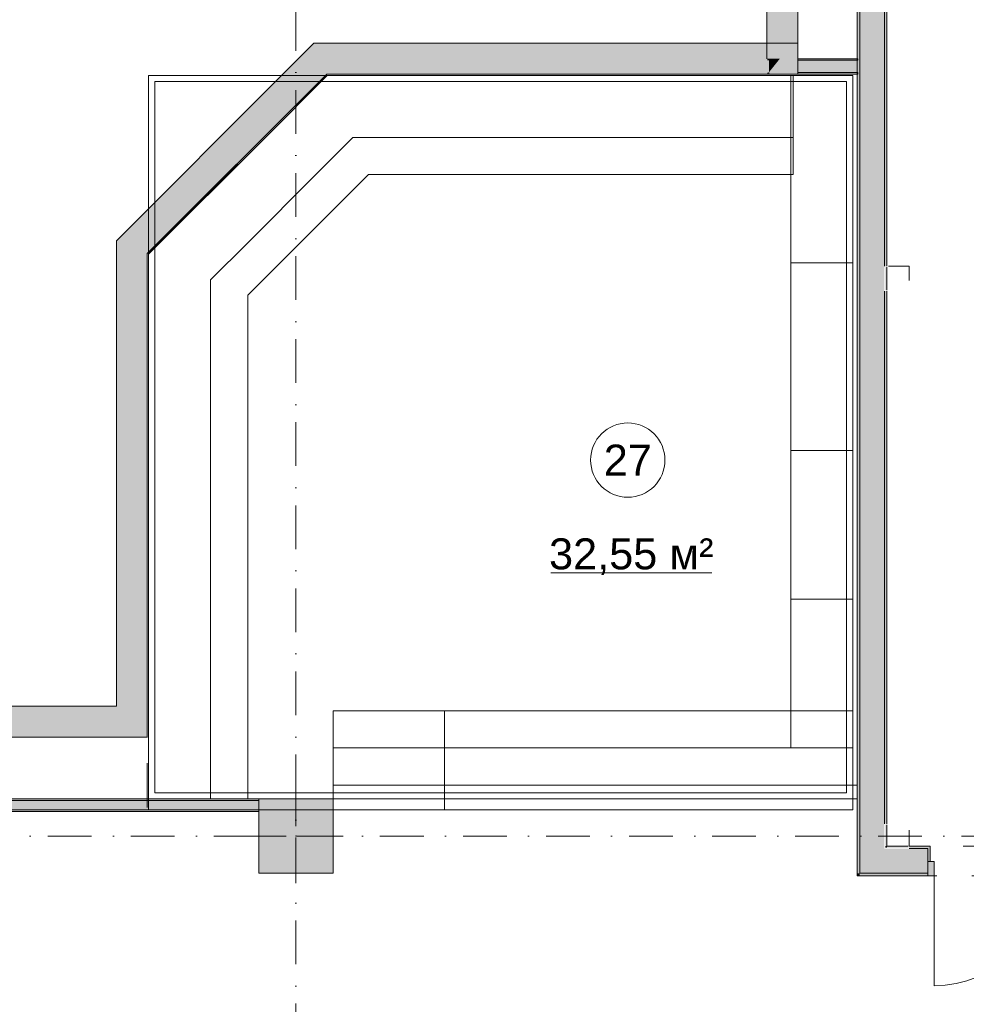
# Model space of a CAD drawing. Header units: millimetres. Extents: x -14761 to 157739, y -22400 to 107990.
# Tile 263 of 267: x 123770 to 131411, y 52643 to 60590. Entities that reach past the tile are written whole.
import ezdxf

# ---------------------------------------------------------------- set-up
doc = ezdxf.new("R2010")
doc.units = ezdxf.units.MM
doc.header["$MEASUREMENT"] = 0
doc.linetypes.add('Штриховая', pattern=[564.444447, 282.222223, -282.222223])
doc.linetypes.add('Штрихпунктирная', pattern=[670.277762, 352.777767, -176.388884, 0, -141.111112])
for name, color, linetype in [('Интерьер - конструкции мебели', 7, 'Continuous'), ('Конструктив - Колонны', 7, 'Continuous'), ('Конструктив - стены бассейнов жб нов', 7, 'Continuous'), ('Конструктив - Стены Блок 200 нов', 7, 'Continuous'), ('Элемент Модели - Зона', 7, 'Continuous'), ('Элемент Модели - Оси', 7, 'Continuous')]:
    doc.layers.add(name, color=color, linetype=linetype)
doc.styles.add('СГЕНЕРИР_СТИЛЬ_1', font='txt')

msp = doc.modelspace()

# ---------------------------------------------------------------- hatches: boundary and pattern name
at = {"layer": 'Конструктив - Колонны', "linetype": 'Continuous', "lineweight": 0, "true_color": 0x000000}
msp.add_hatch(color=18, dxfattribs=at).paths.add_polyline_path([(125700, 53700), (126300, 53700), (126300, 54300), (125700, 54300)])
at = {"layer": 'Конструктив - стены бассейнов жб нов', "linetype": 'Continuous', "lineweight": 0, "true_color": 0x000000}
for points in [[(129800, 71000), (129800, 60275), (130050, 60275), (130050, 71000)], [(125895, 60150), (126248.5, 60150), (126145, 60400)], [(126145, 60400), (126248.5, 60150), (126498.5, 60400)], [(126248.5, 60150), (130050, 60150), (130050, 60400), (126498.5, 60400)], [(129818, 60262.5), (129818, 60275), (129805.5, 60275), (129805.5, 60262.5)], [(129815.5, 60162.5), (129818, 60165.6), (129818, 60262.5), (129805.5, 60262.5), (129805.5, 60162.5)], [(130050, 60275), (129818, 60275), (129818, 60262.5), (130050, 60262.5)], [(129893, 60262.5), (129893, 60275), (129818, 60275), (129818, 60262.5)], [(130050, 60262.5), (129818, 60262.5), (129818, 60162.5), (130050, 60162.5)], [(129818, 60262.5), (129818, 60165.6), (129893, 60259.4), (129893, 60262.5)], [(129893, 60262.5), (129895.5, 60262.5), (129905.5, 60275), (129893, 60275)], [(129893, 60262.5), (129893, 60259.4), (129895.5, 60262.5)], [(130050, 60262.5), (130535, 60262.5), (130535, 60275), (130050, 60275)], [(130050, 60162.5), (130535, 60162.5), (130535, 60262.5), (130050, 60262.5)], [(125895, 60150), (124800, 59055), (124800, 58701.5), (126248.5, 60150)], [(129815.5, 60162.5), (129805.5, 60162.5), (129805.5, 60150)], [(130050, 60162.5), (129818, 60162.5), (129818, 60150), (130050, 60150)], [(130050, 60150), (130535, 60150), (130535, 60162.5), (130050, 60162.5)], [(124550, 58805), (124800, 58701.5), (124800, 59055)], [(124550, 58451.5), (124800, 58701.5), (124550, 58805)], [(124550, 58451.5), (124550, 55050), (124800, 55050), (124800, 58701.5)], [(124550, 55050), (90800, 55050), (90800, 54800), (124550, 54800)], [(124550, 55050), (124800, 54800), (124800, 55050)], [(124550, 54800), (124800, 54800), (124550, 55050)], [(125695, 54300), (117300, 54300), (117300.6, 54287.5), (125695, 54287.5)], [(117304.4, 54212.5), (125695, 54212.5), (125695, 54287.5), (117300.6, 54287.5)], [(117305, 54200), (125695, 54200), (125695, 54212.5), (117305, 54212.5)]]:
    msp.add_hatch(color=18, dxfattribs=at).paths.add_polyline_path(points)
at = {"layer": 'Конструктив - Стены Блок 200 нов', "linetype": 'Continuous', "lineweight": 0, "true_color": 0x000000}
for points in [[(130550, 53700), (130550, 71737.5), (130530, 71737.5), (130530, 53700)], [(130750, 53900), (130750, 62700), (130550, 62700), (130550, 53900)], [(130770, 62680), (130750, 62680), (130750, 58600), (130770, 58600)], [(130758, 58592), (130758, 58408), (130770, 58408), (130770, 58592)], [(130750, 54100), (130770, 54100), (130770, 58400), (130750, 58400)], [(130770, 54092), (130758, 54092), (130758, 53920), (130770, 53920)], [(130550, 53900), (130550, 53700), (130750, 53900)], [(130750, 53900), (130550, 53700), (130750, 53700)], [(130750, 53700), (131100, 53700), (131100, 53795), (131100, 53900), (130750, 53900)], [(130758, 53908), (130770, 53920), (130758, 53920)], [(130770, 53920), (130758, 53908), (130770, 53908)], [(130770, 53908), (130942, 53908), (130942, 53920), (130770, 53920)], [(130950, 53900), (131100, 53900), (131100, 53920), (130950, 53920)], [(131100, 53920), (131100, 53900), (131100, 53795), (131120, 53795), (131120, 53920)], [(131100, 53680), (131150, 53680), (131150, 53795), (131100, 53795)], [(130530, 53700), (130530, 53680), (130550, 53700)], [(130530, 53680), (130550, 53680), (130550, 53700)], [(130550, 53680), (131100, 53680), (131100, 53700), (130550, 53700)]]:
    msp.add_hatch(color=18, dxfattribs=at).paths.add_polyline_path(points)

# ---------------------------------------------------------------- linework, layer by layer
at = {"layer": 'Интерьер - конструкции мебели', "color": 7, "linetype": 'Continuous', "lineweight": 15}
for p, q in [((124860, 54350), (124860, 60090)), ((124860, 60090), (126273.4, 60090)), ((126273.4, 60090), (130445, 60090)), ((130445, 60090), (130445, 54350)), ((129995, 58626.3), (130495, 58626.3)), ((129995, 55912.5), (130495, 55912.5)), ((126300, 54300), (126300, 55012.5)), ((127200, 54212.5), (127200, 55012.5)), ((130445, 54350), (124860, 54350))]:
    msp.add_line(p, q, dxfattribs=at)
at = {"layer": 'Интерьер - конструкции мебели', "color": 251, "linetype": 'Continuous', "lineweight": 20, "true_color": 0x575757}
for p, q in [((126459.8, 59640), (126159.8, 59340)), ((126884, 59640), (126459.8, 59640)), ((130012.5, 59640), (126884, 59640)), ((126159.8, 59340), (125610, 58790.2)), ((125610, 58790.2), (125310, 58490.2)), ((125310, 58490.2), (125310, 58066)), ((125310, 58066), (125310, 54300)), ((126301.9, 54712.5), (127200, 54712.5)), ((127200, 54712.5), (130495, 54712.5))]:
    msp.add_line(p, q, dxfattribs=at)
at = {"layer": 'Интерьер - конструкции мебели', "color": 7, "linetype": 'Continuous', "lineweight": 15, "flags": 128}
for points in [[(126248.5, 60150), (130530, 60150), (130530, 54412.5), (126300, 54412.5), (126300, 54212.5), (124810, 54212.5), (124810, 58707.8)], [(124810, 60140), (126252.7, 60140), (130495, 60140), (130495, 54300), (128820, 54300), (124810, 54300)], [(124860, 60090), (126273.4, 60090), (130445, 60090), (130445, 54350), (124860, 54350)], [(129995, 60140), (129995, 57112.5), (130495, 57112.5), (130495, 60140)], [(129995, 57112.5), (129995, 54712.5), (130495, 54712.5), (130495, 57112.5)]]:
    msp.add_lwpolyline(points, close=True, dxfattribs=at)
at = {"layer": 'Интерьер - конструкции мебели', "color": 251, "linetype": 'Continuous', "lineweight": 20, "true_color": 0x575757, "flags": 128}
for points in [[(126252.7, 60140), (125752.7, 59640)], [(130012.5, 60140), (126252.7, 60140)], [(130012.5, 60140), (130012.5, 59640)], [(125752.7, 59640), (124810, 58697.3)], [(130012.5, 59640), (130012.5, 59340)], [(125610, 58366), (126584, 59340)], [(126584, 59340), (130012.5, 59340)], [(124810, 58697.3), (124810, 57990.2)], [(125610, 54300), (125610, 58366)], [(124810, 57990.2), (124810, 54300)], [(127200, 55012.5), (126300, 55012.5)], [(130495, 55012.5), (127200, 55012.5)], [(130495, 54990), (130495, 55012.5)], [(130495, 54870), (130495, 54930)], [(130495, 54750), (130495, 54810)], [(130495, 54630), (130495, 54690)], [(130495, 54510), (130495, 54570)], [(130495, 54390), (130495, 54450)], [(124810, 54300), (125310, 54300)], [(125310, 54300), (125610, 54300)], [(130495, 54212.5), (130495, 54330)], [(126305, 54212.5), (127200, 54212.5)], [(127200, 54212.5), (130495, 54212.5)]]:
    msp.add_lwpolyline(points, dxfattribs=at)
at = {"layer": 'Конструктив - Колонны', "color": 251, "linetype": 'Continuous', "lineweight": 5, "true_color": 0x575757}
for p, q in [((126000, 54080), (126000, 54380)), ((125920, 54000), (125620, 54000)), ((126080, 54000), (126380, 54000)), ((126000, 53920), (126000, 53620))]:
    msp.add_line(p, q, dxfattribs=at)
at = {"layer": 'Конструктив - Колонны', "color": 251, "linetype": 'Continuous', "lineweight": 15, "true_color": 0x575757, "flags": 128}
msp.add_lwpolyline([(125700, 53700), (126300, 53700), (126300, 54300), (125700, 54300)], close=True, dxfattribs=at)
at = {"layer": 'Конструктив - Колонны', "color": 251, "linetype": 'Continuous', "lineweight": 5, "true_color": 0x575757}
msp.add_point((126000, 54000), dxfattribs=at)
at = {"layer": 'Конструктив - стены бассейнов жб нов', "color": 251, "linetype": 'Continuous', "lineweight": 20, "true_color": 0x575757}
for p, q in [((130050, 60262.5), (130050, 60275)), ((130050, 60262.5), (130050, 60275)), ((130050, 60162.5), (130050, 60262.5)), ((130050, 60162.5), (130050, 60262.5)), ((130535, 60262.5), (130050, 60262.5)), ((129818, 60150), (130050, 60150)), ((130050, 60150), (130050, 60162.5)), ((130050, 60150), (130050, 60162.5)), ((130050, 60162.5), (130535, 60162.5)), ((125695, 54287.5), (117300.6, 54287.5)), ((117304.4, 54212.5), (125695, 54212.5))]:
    msp.add_line(p, q, dxfattribs=at)
at = {"layer": 'Конструктив - стены бассейнов жб нов', "color": 251, "linetype": 'Continuous', "lineweight": 20, "true_color": 0x575757, "flags": 128}
for points in [[(129800, 71000), (129800, 60275)], [(130050, 60275), (130050, 71000)], [(126145, 60400), (125895, 60150)], [(130050, 60400), (126145, 60400)], [(129818, 60262.5), (129818, 60275)], [(130525, 60275), (130050, 60275)], [(130535, 60275), (130530, 60275)], [(130535, 60262.5), (130535, 60275)], [(125895, 60150), (124550, 58805)], [(124800, 58701.5), (126248.5, 60150)], [(126248.5, 60150), (130050, 60150)], [(129818, 60150), (129818, 60162.5)], [(129818, 60150), (130495, 60150)], [(130530, 60150), (130535, 60150)], [(130535, 60150), (130535, 60162.5)], [(124550, 58805), (124550, 58451.5)], [(124800, 55050), (124800, 58701.5)], [(124550, 58451.5), (124550, 55050)], [(124550, 55050), (90800, 55050)], [(124800, 54800), (124800, 55050)], [(90800, 54800), (124800, 54800)], [(125695, 54300), (117300, 54300)], [(117305, 54200), (125695, 54200)]]:
    msp.add_lwpolyline(points, dxfattribs=at)
at = {"layer": 'Конструктив - Стены Блок 200 нов', "color": 251, "linetype": 'Continuous', "lineweight": 20, "true_color": 0x575757}
for p, q in [((130550, 62700), (130550, 53900)), ((130750, 58600), (130750, 62700)), ((130750, 54100), (130750, 58400)), ((130550, 53900), (130550, 53700)), ((130550, 53900), (130550, 53700)), ((131100, 53900), (130950, 53900)), ((131100, 53920), (131120, 53920)), ((131100, 53920), (131120, 53920)), ((131100, 53900), (131100, 53795)), ((131120, 53795), (131120, 53920)), ((131120, 53795), (131120, 53920)), ((131100, 53795), (131120, 53795)), ((131100, 53700), (131100, 53795)), ((131100, 53700), (131100, 53795)), ((131100, 53700), (131100, 53795)), ((130550, 53700), (130750, 53700)), ((130750, 53700), (131100, 53700)), ((131100, 53680), (131100, 53700)), ((131100, 53680), (131100, 53700)), ((131100, 53680), (131100, 53700))]:
    msp.add_line(p, q, dxfattribs=at)
at = {"layer": 'Конструктив - Стены Блок 200 нов', "color": 251, "linetype": 'Continuous', "lineweight": 5, "true_color": 0x575757}
for p, q in [((131150, 53795), (131100, 53795)), ((131100, 53795), (131100, 53680)), ((131150, 53680), (131150, 53795)), ((131100, 53680), (131150, 53680)), ((131150, 53680), (131150, 52792))]:
    msp.add_line(p, q, dxfattribs=at)
at = {"layer": 'Конструктив - Стены Блок 200 нов', "color": 251, "linetype": 'Continuous', "lineweight": 20, "true_color": 0x575757, "flags": 128}
for points in [[(130530, 71737.5), (130530, 60150)], [(130770, 58600), (130770, 62680)], [(130530, 60090), (130530, 60030)], [(130530, 59970), (130530, 59910)], [(130530, 59850), (130530, 59790)], [(130530, 59730), (130530, 59670)], [(130530, 59610), (130530, 59550)], [(130530, 59490), (130530, 59430)], [(130530, 59370), (130530, 59310)], [(130530, 59250), (130530, 59190)], [(130530, 59130), (130530, 59070)], [(130530, 59010), (130530, 58950)], [(130530, 58890), (130530, 58830)], [(130530, 58770), (130530, 58710)], [(130530, 58650), (130530, 58590)], [(130770, 58408), (130770, 58592)], [(130530, 58530), (130530, 58470)], [(130530, 58410), (130530, 58350)], [(130770, 54100), (130770, 58400)], [(130530, 58290), (130530, 58230)], [(130530, 58170), (130530, 58110)], [(130530, 58050), (130530, 57990)], [(130530, 57930), (130530, 57870)], [(130530, 57810), (130530, 57750)], [(130530, 57690), (130530, 57630)], [(130530, 57570), (130530, 57510)], [(130530, 57450), (130530, 57390)], [(130530, 57330), (130530, 57270)], [(130530, 57210), (130530, 57150)], [(130530, 57090), (130530, 57030)], [(130530, 56970), (130530, 56910)], [(130530, 56850), (130530, 56790)], [(130530, 56730), (130530, 56670)], [(130530, 56610), (130530, 56550)], [(130530, 56490), (130530, 56430)], [(130530, 56370), (130530, 56310)], [(130530, 56250), (130530, 56190)], [(130530, 56130), (130530, 56070)], [(130530, 56010), (130530, 55950)], [(130530, 55890), (130530, 55830)], [(130530, 55770), (130530, 55710)], [(130530, 55650), (130530, 55590)], [(130530, 55530), (130530, 55470)], [(130530, 55410), (130530, 55350)], [(130530, 55290), (130530, 55230)], [(130530, 55170), (130530, 55110)], [(130530, 55050), (130530, 54990)], [(130530, 54930), (130530, 54870)], [(130530, 54810), (130530, 54750)], [(130530, 54690), (130530, 54630)], [(130530, 54570), (130530, 54510)], [(130530, 54450), (130530, 54390)], [(130530, 54330), (130530, 53700)], [(130770, 53920), (130770, 54092)], [(130942, 53920), (130770, 53920)], [(131100, 53920), (130950, 53920)], [(130530, 53680), (130530, 53700)], [(130530, 53680), (131100, 53680)]]:
    msp.add_lwpolyline(points, dxfattribs=at)
at = {"layer": 'Конструктив - Стены Блок 200 нов', "color": 251, "linetype": 'Continuous', "lineweight": 5, "true_color": 0x575757}
msp.add_arc((131150, 53680), 888, 270, 0, dxfattribs=at)
at = {"layer": 'Элемент Модели - Зона', "color": 7, "linetype": 'Continuous', "lineweight": 15}
msp.add_line((128056, 56126), (129356.6, 56126), dxfattribs=at)
at = {"layer": 'Элемент Модели - Зона', "color": 7, "linetype": 'Штриховая', "lineweight": 15, "flags": 128}
for points in [[(95900, 63600), (95900, 54212.5), (124800, 54212.5), (124800, 58701.5), (126248.5, 60150), (130530, 60150), (130530, 71750), (95900, 71750)], [(36150, 44957.4), (36110, 44957.4), (36110, 36320), (41880.3, 36320), (41880.3, 39141.6), (45142.5, 42405.1), (45156.7, 42391), (45156.7, 42420), (63300, 42420), (63300, 42400), (77399.7, 42400), (77399.7, 42420), (114081.4, 42420), (117316.7, 39176.5), (117320.1, 38841.9), (117320.1, 36305), (117360, 36305), (117360, 34300), (117120, 34300), (117120, 35700), (116700, 35700), (116700, 36100), (108300, 36100), (108300, 35700), (107700, 35700), (107700, 36100), (99320, 36100), (99320, 26970), (107700, 26970), (107700, 27650), (108300, 27650), (108300, 26460), (112380, 26460), (112380, 27370), (112500, 27370), (112500, 21180.1), (117120, 21180.1), (117120, 26250), (116650, 26250), (116650, 27750), (117120, 27750), (117120, 32800), (117360, 32800), (117360, 20150.1), (117120, 20150.1), (117120, 20940.1), (99320, 20940.1), (99320, 14650.1), (117120, 14650.1), (117120, 17700.1), (116700.1, 17700.1), (116700.1, 18325.6), (117120, 18325.6), (117120, 18650.1), (117360, 18650.1), (117360, 18320.1), (120850, 18320.1), (120850, 37205.1), (120238.9, 37205.1), (120238.9, 45000), (125700, 45000), (125700, 45300), (126300, 45300), (126300, 45000), (141025, 45000), (141025, 45100), (140125, 45100), (140125, 47500), (132700, 47500), (132700, 53680), (130530, 53680), (130530, 54300), (129182.9, 54300), (126300, 54300), (126300, 53700), (125700, 53700), (125700, 54212.5), (124799.8, 54212.5), (117300, 54212.5), (117300, 53700), (116700, 53700), (116700, 54212.5), (108300, 54212.5), (108300, 53700), (107700, 53700), (107700, 54212.5), (99300, 54212.5), (99300, 53700), (98700, 53700), (98700, 54212.5), (90650, 54212.5), (90650, 53700), (90050, 53700), (89950, 53700), (89950, 48632.8), (77450.1, 48632.8), (77450.1, 53800), (77450.1, 61690), (77460.1, 61690), (77460.1, 67850), (74720, 67850), (74720, 59730), (73964.5, 59730), (73964.5, 54212), (72300.1, 54212), (72300.1, 53700), (71700.1, 53700), (71700.1, 54212), (63300, 54212), (63300, 53700), (62700, 53700), (62700, 54212), (61025, 54212), (61025, 46500), (61025, 45000), (54300, 45000), (54300, 44700), (53700, 44700), (53700, 45000), (45300, 45000), (45300, 44700), (44700, 44700), (44700, 45000), (36750, 45000), (36750, 44700), (36150, 44700)], [(140225, 62680), (130770, 62680), (130770, 58600), (130950, 58600), (130950, 58400), (130770, 58400), (130770, 54100), (130950, 54100), (130950, 53920), (134700, 53920), (134700, 54300), (135300, 54300), (135300, 53920), (137050, 53920), (137050, 54100), (137250, 54100), (137250, 53920), (139625, 53920), (139625, 54100), (139825, 54100), (139825, 53920), (141025, 53920), (141025, 59300.1), (139825.2, 59300.1), (139825.2, 62260), (140225, 62260)], [(130530, 54300), (130530, 60150), (126248.5, 60150), (124800, 58701.5), (124800, 54212.5), (125700, 54212.5), (125700, 54300), (129182.9, 54300)]]:
    msp.add_lwpolyline(points, close=True, dxfattribs=at)
at = {"layer": 'Элемент Модели - Зона', "color": 7, "linetype": 'Continuous', "lineweight": 15, "flags": 128}
msp.add_lwpolyline([(128978.4, 57035.2, 1), (128378.4, 57035.2, 1)], format="xyb", close=True, dxfattribs=at)
at = {"layer": 'Элемент Модели - Оси', "color": 7, "linetype": 'Штрихпунктирная', "lineweight": 15}
for p, q in [((126000, 92200), (126000, -1975)), ((-12760.6, 54000), (155650, 54000))]:
    msp.add_line(p, q, dxfattribs=at)

# ---------------------------------------------------------------- texts
at = {"layer": 'Элемент Модели - Зона', "color": 7, "lineweight": 15, "char_height": 250, "attachment_point": 5, "style": 'СГЕНЕРИР_СТИЛЬ_1'}
for s, insert in [('\\A1;{\\pqc;\\fArial|b0|i0|c204|p38;27}', (128678.4, 57035.2)), ('\\A1;{\\pqc;\\fArial|b0|i0|c204|p38;32,55 м²}', (128706.3, 56255.3))]:
    msp.add_mtext(s, dxfattribs=dict(at, insert=insert))

doc.saveas('drawing.dxf')
